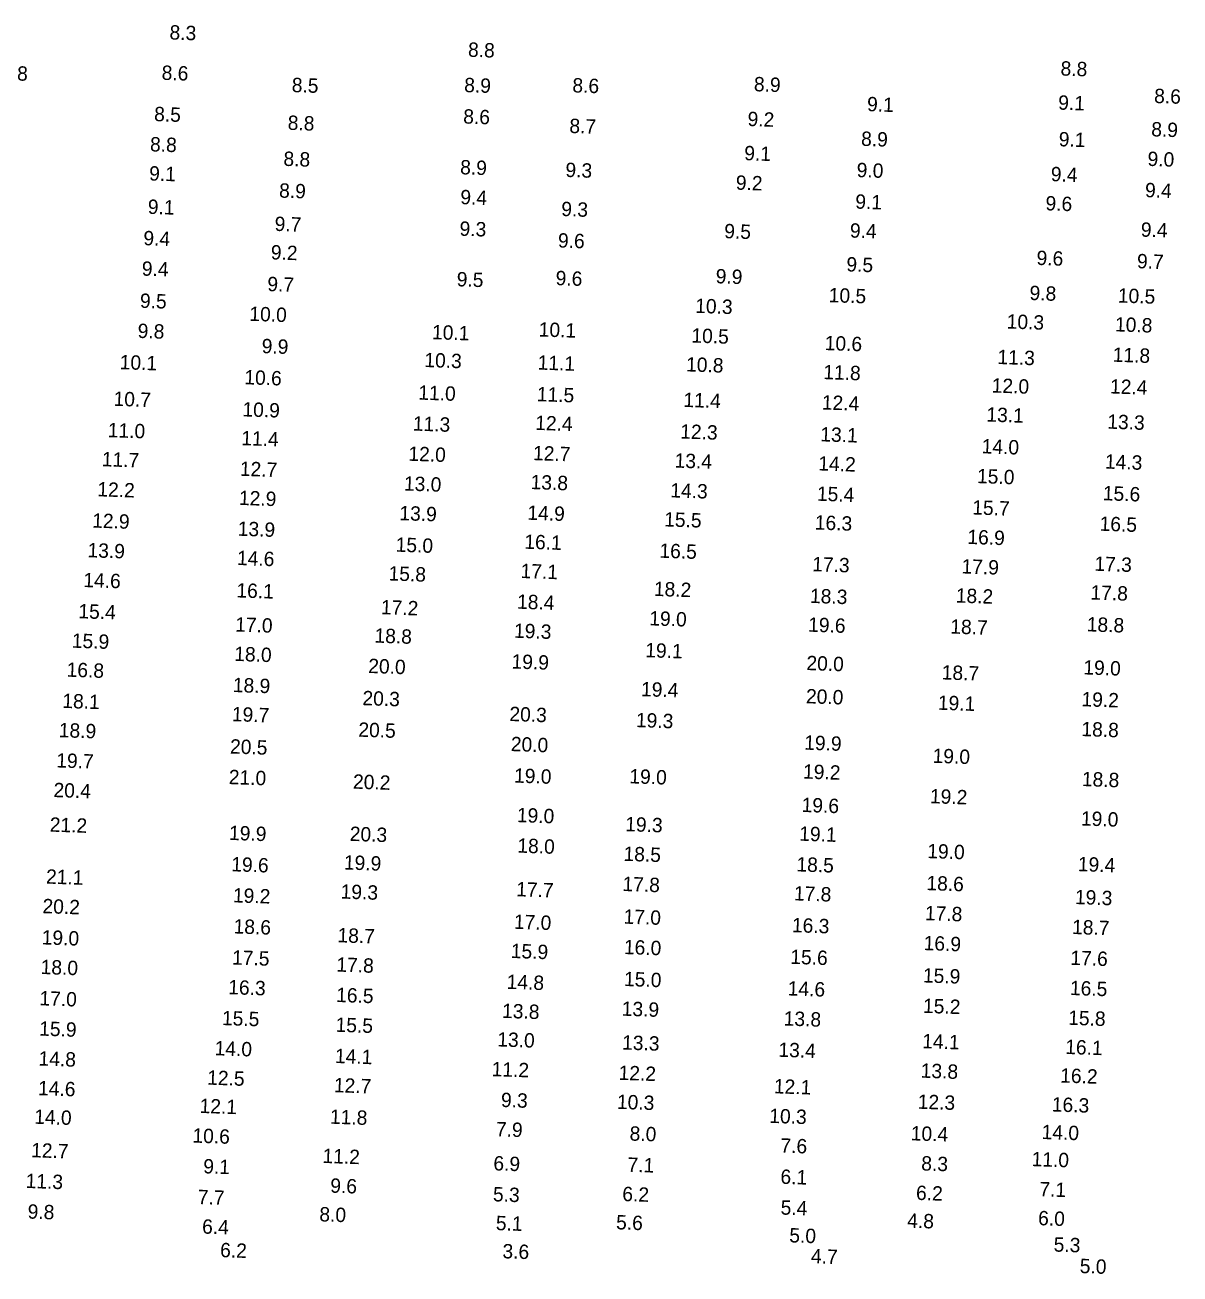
# Model space of a CAD drawing. Extents: x 1023796 to 1112670, y 656573 to 837340.
# Drawn here: x 1069332.8 to 1069735.2, y 733585.5 to 734020.6 of the extents above; entities that cross this region are included whole.
import ezdxf

# ---------------------------------------------------------------- set-up
doc = ezdxf.new("R2010")
doc.units = 0
doc.layers.add('V-TOPO-SOUN', color=7, linetype='Continuous')

msp = doc.modelspace()

# ---------------------------------------------------------------- texts
at = {"layer": 'V-TOPO-SOUN'}
for s, p in [('8.3', (1069383.08, 734015.61)), ('8.8', (1069487.08, 734009.59)), ('8.8', (1069324.4, 734001.49)), ('8.6', (1069380.34, 734001.56)), ('8.8', (1069693.52, 734003.05)), ('8.5', (1069425.67, 733997.28)), ('8.9', (1069485.74, 733997.27)), ('8.6', (1069523.44, 733997.18)), ('8.9', (1069586.68, 733997.58)), ('8.6', (1069726.12, 733993.48)), ('8.5', (1069377.72, 733987.16)), ('9.1', (1069626.1, 733990.63)), ('9.1', (1069692.69, 733991.16)), ('8.8', (1069424.26, 733984.13)), ('8.6', (1069485.41, 733986.33)), ('8.7', (1069522.39, 733983.04)), ('9.2', (1069584.47, 733985.46)), ('8.9', (1069624.03, 733978.56)), ('9.1', (1069692.88, 733978.4)), ('8.9', (1069725.11, 733981.87)), ('8.8', (1069376.29, 733976.64)), ('8.8', (1069422.77, 733971.58)), ('9.1', (1069583.31, 733973.56)), ('9.0', (1069723.82, 733971.56)), ('9.1', (1069375.98, 733966.49)), ('8.9', (1069484.34, 733968.65)), ('9.3', (1069521.01, 733967.71)), ('9.0', (1069622.48, 733967.67)), ('9.4', (1069690.11, 733966.25)), ('9.2', (1069580.37, 733963.28)), ('8.9', (1069421.26, 733960.52)), ('9.4', (1069484.4, 733958.23)), ('9.1', (1069622, 733956.67)), ('9.4', (1069722.94, 733960.67)), ('9.1', (1069375.51, 733954.87)), ('9.3', (1069519.57, 733954.1)), ('9.6', (1069688.26, 733956.08)), ('9.7', (1069419.7, 733948.92)), ('9.4', (1069373.97, 733943.94)), ('9.3', (1069484.12, 733947.24)), ('9.5', (1069576.34, 733946.38)), ('9.4', (1069620.13, 733946.6)), ('9.4', (1069721.48, 733946.91)), ('9.6', (1069518.41, 733943.14)), ('9.2', (1069418.37, 733939)), ('9.5', (1069618.9, 733934.81)), ('9.6', (1069685.15, 733937.06)), ('9.7', (1069720.14, 733935.92)), ('9.4', (1069373.42, 733933.33)), ('9.9', (1069573.37, 733930.67)), ('9.7', (1069417.16, 733927.95)), ('9.5', (1069483.14, 733929.62)), ('9.6', (1069517.6, 733930.03)), ('9.5', (1069372.78, 733922.13)), ('10.5 ', (1069612.75, 733924.08)), ('9.8', (1069682.7, 733924.84)), ('10.5 ', (1069713.48, 733923.95)), ('10.0 ', (1069410.9, 733917.58)), ('10.3 ', (1069566.23, 733920.36)), ('10.3 ', (1069674.75, 733914.91)), ('10.8 ', (1069712.48, 733913.91)), ('9.8', (1069371.98, 733911.64)), ('10.1 ', (1069474.53, 733911.19)), ('10.1 ', (1069511.71, 733912.13)), ('10.5 ', (1069564.91, 733910.02)), ('9.9', (1069415.19, 733906.34)), ('10.6 ', (1069611.35, 733907.39)), ('10.1 ', (1069365.73, 733900.74)), ('10.3 ', (1069471.86, 733901.49)), ('11.1 ', (1069511.33, 733900.59)), ('11.3 ', (1069671.52, 733902.54)), ('11.8 ', (1069711.69, 733903.34)), ('10.8 ', (1069563.05, 733899.97)), ('11.8 ', (1069610.85, 733897.28)), ('10.6 ', (1069409.15, 733895.48)), ('12.0 ', (1069669.53, 733892.6)), ('12.4 ', (1069710.75, 733892.29)), ('10.7 ', (1069363.58, 733887.98)), ('11.0 ', (1069469.76, 733890.13)), ('11.5 ', (1069511.04, 733889.58)), ('11.4 ', (1069562.12, 733887.59)), ('10.9 ', (1069408.49, 733884.3)), ('12.4 ', (1069610.35, 733886.7)), ('11.3 ', (1069467.85, 733879.34)), ('12.4 ', (1069510.49, 733879.59)), ('13.1 ', (1069667.68, 733882.5)), ('13.3 ', (1069709.8, 733880.02)), ('11.0 ', (1069361.57, 733877.05)), ('11.4 ', (1069408.08, 733874.27)), ('12.3 ', (1069561.01, 733876.59)), ('13.1 ', (1069609.81, 733875.6)), ('14.0 ', (1069666.03, 733871.43)), ('11.7 ', (1069359.49, 733866.92)), ('12.0 ', (1069466.31, 733868.84)), ('12.7 ', (1069509.72, 733869.06)), ('13.4 ', (1069559.04, 733866.45)), ('14.2 ', (1069609.12, 733865.47)), ('14.3 ', (1069708.97, 733866.1)), ('12.7 ', (1069407.59, 733863.6)), ('15.0 ', (1069664.42, 733861.05)), ('13.0 ', (1069464.75, 733858.46)), ('13.8 ', (1069508.88, 733858.97)), ('12.2 ', (1069357.94, 733856.45)), ('12.9 ', (1069407.28, 733853.45)), ('14.3 ', (1069557.55, 733856.09)), ('15.4 ', (1069608.64, 733854.91)), ('15.6 ', (1069708.24, 733855.07)), ('13.9 ', (1069463.17, 733848.14)), ('14.9 ', (1069507.77, 733848.29)), ('15.7 ', (1069662.75, 733850.13)), ('12.9 ', (1069356.14, 733845.55)), ('15.5 ', (1069555.42, 733845.97)), ('16.3 ', (1069607.89, 733844.88)), ('16.5 ', (1069707.12, 733844.46)), ('13.9 ', (1069406.85, 733842.72)), ('16.9 ', (1069661.06, 733839.86)), ('13.9 ', (1069354.51, 733835.22)), ('15.0 ', (1069461.87, 733837.16)), ('16.1 ', (1069506.7, 733838.19)), ('16.5 ', (1069553.77, 733835.06)), ('14.6 ', (1069406.59, 733832.53)), ('17.3 ', (1069705.32, 733830.52)), ('15.8 ', (1069459.39, 733827.14)), ('17.1 ', (1069505.38, 733827.99)), ('17.3 ', (1069606.99, 733830.36)), ('17.9 ', (1069659.01, 733829.59)), ('14.6 ', (1069353.06, 733824.84)), ('18.2 ', (1069551.83, 733821.75)), ('16.1 ', (1069406.39, 733821.23)), ('18.3 ', (1069606.22, 733819.31)), ('18.2 ', (1069657.02, 733819.44)), ('17.8 ', (1069703.94, 733820.5)), ('15.4 ', (1069351.34, 733813.97)), ('17.2 ', (1069456.73, 733815.37)), ('18.4 ', (1069504.17, 733817.3)), ('17.0 ', (1069405.96, 733809.35)), ('19.0 ', (1069550.24, 733811.5)), ('19.6 ', (1069605.58, 733809.29)), ('18.7 ', (1069655.11, 733808.64)), ('18.8 ', (1069702.65, 733809.41)), ('18.8 ', (1069454.49, 733805.48)), ('19.3 ', (1069503.1, 733807.18)), ('15.9 ', (1069349.04, 733803.71)), ('19.1 ', (1069548.83, 733800.4)), ('18.0 ', (1069405.63, 733799.11)), ('19.9 ', (1069502.24, 733796.46)), ('20.0 ', (1069604.97, 733795.92)), ('16.8 ', (1069347.24, 733793.61)), ('20.0 ', (1069452.32, 733794.9)), ('18.7 ', (1069652.12, 733792.66)), ('19.0 ', (1069701.46, 733794.41)), ('18.9 ', (1069405.14, 733788.27)), ('18.1 ', (1069345.74, 733782.74)), ('20.3 ', (1069450.3, 733783.7)), ('19.4 ', (1069547.36, 733786.82)), ('20.0 ', (1069604.82, 733784.35)), ('19.2 ', (1069700.81, 733783.31)), ('20.3 ', (1069501.49, 733778.17)), ('19.1 ', (1069650.77, 733782.1)), ('19.7 ', (1069404.81, 733778.11)), ('19.3 ', (1069545.58, 733776.05)), ('18.9 ', (1069344.51, 733772.54)), ('20.5 ', (1069448.87, 733772.71)), ('18.8 ', (1069700.78, 733772.92)), ('20.5 ', (1069404.16, 733766.85)), ('20.0 ', (1069501.99, 733767.69)), ('19.9 ', (1069604.2, 733768.19)), ('19.7 ', (1069343.63, 733762)), ('19.0 ', (1069648.94, 733763.61)), ('19.0 ', (1069503.12, 733756.71)), ('19.0 ', (1069543.29, 733756.46)), ('19.2 ', (1069603.8, 733758.12)), ('21.0 ', (1069403.73, 733756.19)), ('20.2 ', (1069447, 733754.61)), ('18.8 ', (1069700.94, 733755.51)), ('20.4 ', (1069342.66, 733751.67)), ('19.2 ', (1069648.01, 733749.53)), ('19.6 ', (1069603.31, 733746.49)), ('21.2 ', (1069341.35, 733739.63)), ('19.0 ', (1069504.1, 733742.95)), ('19.3 ', (1069541.85, 733739.79)), ('19.0 ', (1069700.63, 733741.78)), ('19.9 ', (1069403.82, 733736.74)), ('20.3 ', (1069445.87, 733736.41)), ('19.1 ', (1069602.47, 733736.48)), ('18.0 ', (1069504.27, 733732.32)), ('19.0 ', (1069647.09, 733730.41)), ('19.9 ', (1069443.83, 733726.45)), ('18.5 ', (1069541.25, 733729.46)), ('21.1 ', (1069340.06, 733721.52)), ('19.6 ', (1069404.59, 733725.81)), ('18.5 ', (1069601.5, 733725.79)), ('19.4 ', (1069699.54, 733725.87)), ('17.8 ', (1069540.89, 733718.95)), ('18.6 ', (1069646.79, 733719.26)), ('19.2 ', (1069405.18, 733715)), ('19.3 ', (1069442.7, 733716.31)), ('17.7 ', (1069503.86, 733717.12)), ('17.8 ', (1069600.62, 733715.69)), ('19.3 ', (1069698.53, 733714.4)), ('20.2 ', (1069338.83, 733711.23)), ('17.8 ', (1069646.26, 733708.79)), ('17.0 ', (1069503.06, 733705.79)), ('17.0 ', (1069541.27, 733707.57)), ('16.3 ', (1069599.93, 733704.61)), ('19.0 ', (1069338.56, 733700.35)), ('18.6 ', (1069405.4, 733704.17)), ('18.7 ', (1069441.6, 733701.09)), ('18.7 ', (1069697.53, 733703.97)), ('15.9 ', (1069501.98, 733695.62)), ('16.0 ', (1069541.39, 733696.98)), ('16.9 ', (1069645.82, 733698.36)), ('17.5 ', (1069404.88, 733693.33)), ('15.6 ', (1069599.37, 733693.58)), ('17.6 ', (1069696.94, 733693.23)), ('18.0 ', (1069338.18, 733690.04)), ('17.8 ', (1069441.21, 733690.87)), ('15.9 ', (1069645.57, 733687.1)), ('16.3 ', (1069403.54, 733683)), ('14.8 ', (1069500.54, 733684.86)), ('15.0 ', (1069541.43, 733685.85)), ('14.6 ', (1069598.46, 733682.57)), ('16.5 ', (1069696.79, 733682.72)), ('17.0 ', (1069337.76, 733679.13)), ('16.5 ', (1069441.13, 733680.29)), ('13.8 ', (1069498.94, 733674.75)), ('13.9 ', (1069540.63, 733675.51)), ('15.2 ', (1069645.6, 733676.5)), ('15.5 ', (1069401.36, 733672.24)), ('15.5 ', (1069440.93, 733669.91)), ('13.8 ', (1069597.06, 733672.1)), ('15.8 ', (1069696.18, 733672.35)), ('15.9 ', (1069337.67, 733668.57)), ('14.0 ', (1069398.79, 733661.73)), ('13.0 ', (1069497.28, 733664.81)), ('13.3 ', (1069540.76, 733663.72)), ('13.4 ', (1069595.22, 733661.2)), ('14.1 ', (1069645.32, 733664.19)), ('16.1 ', (1069695.15, 733662.18)), ('14.8 ', (1069337.44, 733658.16)), ('14.1 ', (1069440.71, 733659.03)), ('11.2 ', (1069495.31, 733654.45)), ('12.2 ', (1069539.54, 733653.17)), ('13.8 ', (1069644.79, 733653.92)), ('16.2 ', (1069693.39, 733652.23)), ('14.6 ', (1069337.29, 733647.83)), ('12.5 ', (1069396.2, 733651.49)), ('12.7 ', (1069440.35, 733648.85)), ('12.1 ', (1069593.64, 733648.47)), ('9.3', (1069498.56, 733643.71)), ('12.1 ', (1069393.56, 733641.63)), ('10.3 ', (1069538.96, 733643.06)), ('12.3 ', (1069643.76, 733643.1)), ('16.3 ', (1069690.47, 733642.15)), ('14.0 ', (1069335.95, 733637.87)), ('11.8 ', (1069438.98, 733637.88)), ('10.3 ', (1069592.04, 733638.17)), ('10.6 ', (1069391.07, 733631.3)), ('7.9', (1069496.79, 733633.52)), ('8.0', (1069543.37, 733632.01)), ('10.4 ', (1069641.33, 733632.09)), ('14.0 ', (1069686.92, 733632.55)), ('12.7 ', (1069334.87, 733626.2)), ('7.6', (1069595.92, 733627.81)), ('11.2 ', (1069436.38, 733624.21)), ('6.9', (1069495.91, 733621.63)), ('8.3', (1069644.98, 733621.61)), ('11.0 ', (1069683.43, 733623.11)), ('9.1', (1069394.83, 733620.6)), ('7.1', (1069542.64, 733621.15)), ('11.3 ', (1069332.95, 733615.5)), ('9.6', (1069439.08, 733613.86)), ('6.1', (1069595.93, 733616.96)), ('7.7', (1069392.93, 733609.89)), ('5.3', (1069495.77, 733610.85)), ('6.2', (1069540.83, 733610.95)), ('6.2', (1069643.16, 733611.35)), ('7.1', (1069686.13, 733612.62)), ('9.8', (1069333.65, 733604.84)), ('5.4', (1069595.99, 733606.23)), ('8.0', (1069435.28, 733603.88)), ('5.1', (1069496.77, 733600.82)), ('5.6', (1069538.67, 733601.09)), ('4.8', (1069640.09, 733601.68)), ('6.0', (1069685.7, 733602.54)), ('6.4', (1069394.43, 733599.6)), ('5.0', (1069599.01, 733596.55)), ('6.2', (1069400.71, 733591.41)), ('3.6', (1069499.07, 733591.01)), ('5.3', (1069691.11, 733593.35)), ('4.7', (1069606.55, 733589.29)), ('5.0', (1069700.2, 733585.86))]:
    msp.add_text(s, height=5, rotation=358, dxfattribs=at).set_placement(p)

doc.saveas('drawing.dxf')
